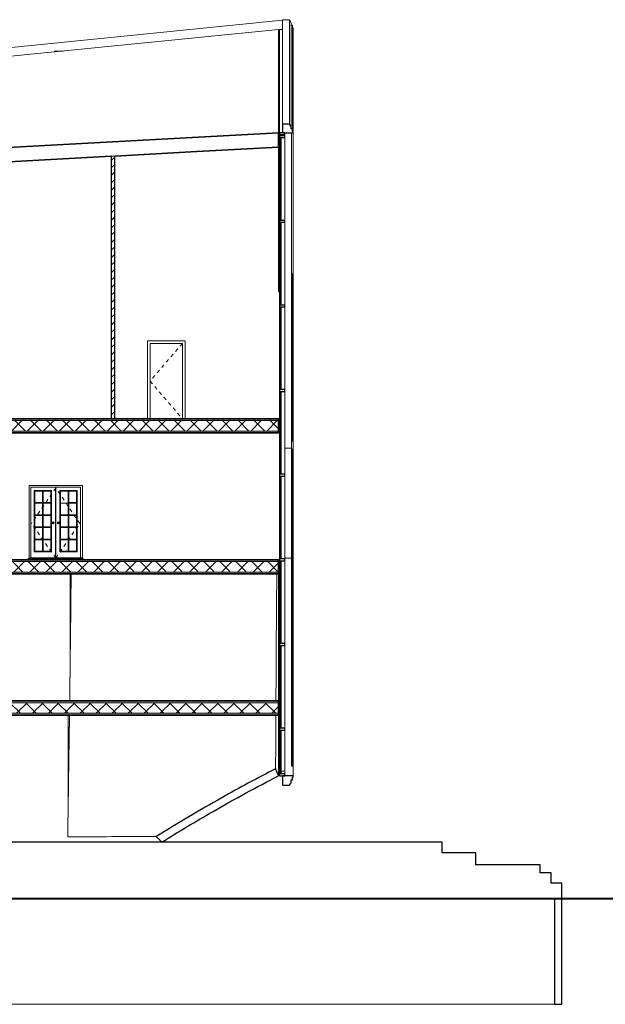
# Model space of a CAD drawing. Header units: inches. Extents: x 424 to 2043, y -237 to 445.
# Tile 950 of 965: x 1006 to 1023, y 214 to 241. Entities that reach past the tile are written whole.
import ezdxf

# ---------------------------------------------------------------- set-up
doc = ezdxf.new("R2010")
doc.units = ezdxf.units.IN
doc.header["$MEASUREMENT"] = 0
doc.linetypes.add('Centre', pattern=[0.03175, 0.00635, -0.004763, 0.015875, -0.004763])
doc.linetypes.add('Dash', pattern=[0.00635, 0.003175, -0.003175])
for name, color, linetype, lineweight in [('A-DOOR', 31, 'Continuous', 9), ('A-DOOR-FRAM', 31, 'Continuous', 9), ('A-FLOR', 192, 'Continuous', 9), ('A-FLOR-MCUT', 51, 'Continuous', 9), ('A-FLOR-PATT', 8, 'Continuous', 35), ('A-GENM', 13, 'Continuous', 9), ('A-GLAZ-CURT', 52, 'Continuous', 9), ('A-GLAZ-CWMG', 51, 'Continuous', 9), ('A-ROOF', 132, 'Continuous', 9), ('A-WALL', 113, 'Continuous', 9), ('A-WALL-PATT', 111, 'Continuous', 25)]:
    doc.layers.add(name, color=color, linetype=linetype, lineweight=lineweight)
pattern_1 = [(108.435, (988.67603, 228.86908), (-0.41678894, 0.83294356), [0.158, -1.159]), (139.399, (988.626028, 229.019077), (-2.49915805, 2.08284494), [0.077, -3.763]), (136.848, (988.984028, 229.069077), (-6.247659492, 5.831057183), [0.183, -8.952]), (109.983, (988.851028, 229.194077), (-1.249748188, 3.331484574), [0.098, -4.778]), (90, (988.81703, 228.86908), (-0.416, 0.417), [0.083, -0.333]), (118.443, (988.817028, 228.953077), (2.9159587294, -5.414786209), [0.227, -11.141]), (84.289, (988.709028, 229.152077), (-0.416051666, -3.748202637), [0.084, -4.102]), (129.806, (988.71703, 229.23608), (1.66603147, -2.081995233), [0.065, -3.188])]
pattern_2 = [(0, (988.56703, 228.86908), (0.406, 0.102), [0.034, -0.271, 0.034, -0.271, -1.626]), (0, (988.56703, 228.86908), (0.406, 0.102), [-0.61, 0.034, -0.576, 0.034, -0.271, -0.711]), (0, (988.56703, 228.86908), (0.406, 0.102), [-1.524, 0.034, -0.17, 0.034, -0.474]), (120, (988.72003, 228.92008), (-0.2913346, 0.30060631), [0.034, -0.271, 0.034, -0.271, -1.626]), (120, (988.72003, 228.92008), (-0.2913346, 0.30060631), [-0.61, 0.034, -0.576, 0.034, -0.271, -0.711]), (120, (988.72003, 228.92008), (-0.2913346, 0.30060631), [-1.524, 0.034, -0.17, 0.034, -0.474]), (240, (988.77103, 229.12308), (-0.1146654, -0.40260631), [0.034, -0.271, 0.034, -0.271, -1.626]), (240, (988.77103, 229.12308), (-0.1146654, -0.40260631), [-0.61, 0.034, -0.576, 0.034, -0.271, -0.711]), (240, (988.77103, 229.12308), (-0.1146654, -0.40260631), [-1.524, 0.034, -0.17, 0.034, -0.474])]
pattern_3 = [(45, (988.56703, 228.86908), (-0.2262742, 0.2262742), []), (135, (988.56703, 228.86908), (-0.2262742, -0.2262742), [])]

# ---------------------------------------------------------------- blocks, each defined once
blk = doc.blocks.new('Generic Models 1 - Generic Models 1-135348-Section 2')
at = {"layer": 'A-GENM', "lineweight": 25}
for p, q in [((63.935, 1.6), (-3, 1.6)), ((63.935, 1.298), (63.935, 1.6)), ((64.891, 1.298), (63.935, 1.298)), ((64.891, 0.957), (64.891, 1.298)), ((66.72, 0.957), (64.891, 0.957)), ((66.72, 0.723), (66.72, 0.957)), ((67.026, 0.723), (66.72, 0.723)), ((67.026, 0.436), (67.026, 0.723)), ((67.327, 0.436), (67.026, 0.436)), ((67.327, 0), (67.327, 0.436)), ((-3, 0), (67.327, 0))]:
    blk.add_line(p, q, dxfattribs=at)
blk = doc.blocks.new('Generic Models 2 - Generic Models 2-140614-Section 2')
at = {"layer": 'A-GENM'}
for p, q in [((59.411, 24.896), (-9.66, 17.951)), ((59.411, 21.952), (59.411, 24.913)), ((59.411, 24.913), (59.612, 24.913)), ((59.544, 24.91), (59.429, 24.898)), ((59.544, 24.91), (59.544, 24.898)), ((59.612, 24.913), (59.659, 24.822)), ((59.612, 21.952), (59.612, 24.913)), ((59.659, 24.822), (59.659, 21.87)), ((59.659, 24.761), (59.691, 24.761)), ((59.691, 24.761), (59.691, 21.815)), ((59.691, 24.68), (59.711, 24.68)), ((59.711, 24.68), (59.711, 21.742)), ((59.711, 21.705), (59.711, 12.77)), ((59.662, 12.77), (59.474, 12.77))]:
    blk.add_line(p, q, dxfattribs=at)
at = {"layer": 'A-GENM', "lineweight": 25}
for p, q in [((59.411, 21.952), (59.411, 21.705)), ((59.612, 21.952), (59.411, 21.952)), ((59.659, 21.87), (59.612, 21.952)), ((59.659, 21.815), (59.659, 21.87)), ((59.691, 21.815), (59.659, 21.815)), ((59.691, 21.742), (59.691, 21.815)), ((59.411, 21.705), (59.711, 21.705)), ((59.711, 21.742), (59.691, 21.742)), ((59.711, 21.705), (59.711, 21.742)), ((59.411, 3.48), (59.411, 3.209)), ((59.659, 3.299), (59.659, 3.36)), ((59.659, 3.36), (59.691, 3.36)), ((59.691, 3.36), (59.691, 3.439)), ((59.691, 3.439), (59.711, 3.439)), ((59.711, 3.439), (59.711, 3.48)), ((59.411, 3.209), (59.612, 3.209))]:
    blk.add_line(p, q, dxfattribs=at)
at = {"layer": 'A-GENM', "flags": 128}
blk.add_lwpolyline([(59.662, 9.649), (59.636, 9.649), (59.561, 9.649), (59.486, 9.649), (59.474, 9.649)], dxfattribs=at)
at = {"layer": 'A-GENM', "lineweight": 25, "flags": 128}
for points in [[(59.711, 3.48), (59.636, 3.48), (59.561, 3.48), (59.486, 3.48), (59.411, 3.48)], [(59.612, 3.209), (59.636, 3.254), (59.659, 3.299)]]:
    blk.add_lwpolyline(points, dxfattribs=at)
at = {"layer": 'A-GENM'}
for points, knots in [([(59.711, 9.649), (59.711, 9.678), (59.711, 9.734), (59.711, 9.821), (59.711, 9.909), (59.711, 9.999), (59.711, 10.09), (59.711, 10.182), (59.711, 10.275), (59.711, 10.401), (59.711, 10.561), (59.711, 10.821), (59.711, 11.153), (59.711, 11.559), (59.711, 11.973), (59.711, 12.377), (59.711, 12.644), (59.711, 12.77)], [0, 0, 0, 0, 0.03168, 0.063361, 0.095041, 0.126722, 0.158402, 0.190083, 0.221763, 0.253444, 0.316805, 0.380165, 0.506887, 0.633609, 0.760331, 0.887053, 1, 1, 1, 1]), ([(59.711, 3.48), (59.711, 3.487), (59.711, 3.815), (59.711, 4.469), (59.711, 5.453), (59.711, 6.206), (59.711, 6.715), (59.711, 6.972), (59.711, 7.229), (59.711, 7.489), (59.711, 7.751), (59.711, 8.014), (59.711, 8.28), (59.711, 8.504), (59.711, 8.684), (59.711, 8.865), (59.711, 9.184), (59.711, 9.462), (59.711, 9.649)], [0.2471527, 0.2471527, 0.2471527, 0.2471527, 0.25, 0.375, 0.5, 0.625, 0.65625, 0.6875, 0.71875, 0.75, 0.78125, 0.8125, 0.84375, 0.875, 0.890625, 0.90625, 0.9375, 1, 1, 1, 1])]:
    blk.add_open_spline(points, degree=3, knots=knots, dxfattribs=at)
blk = doc.blocks.new('Rectangular Mullion - 50 x 150mm-137363-Section 2')
at = {"layer": 'A-GLAZ-CWMG'}
for p in [(52.949, 24), (53.187, 24.025)]:
    blk.add_line(p, (52.949, 24.025), dxfattribs=at)
blk = doc.blocks.new('Generic Models 4 - Generic Models 4-152240-Section 2')
at = {"layer": 'A-GENM'}
for p, q in [((59.662, 17.705), (59.662, 21.705)), ((59.711, 21.705), (59.711, 17.705)), ((59.662, 12.732), (59.662, 12.976)), ((59.711, 12.976), (59.711, 12.732))]:
    blk.add_line(p, q, dxfattribs=at)
at = {"layer": 'A-GENM', "lineweight": 25}
for p, q in [((59.711, 17.705), (59.662, 17.705)), ((59.662, 17.705), (59.662, 12.976)), ((59.711, 12.976), (59.711, 17.705)), ((59.662, 12.976), (59.711, 12.976)), ((59.711, 12.732), (59.662, 12.732)), ((59.662, 12.732), (59.662, 3.758)), ((59.711, 3.758), (59.711, 12.732)), ((59.662, 3.758), (59.711, 3.758))]:
    blk.add_line(p, q, dxfattribs=at)
blk = doc.blocks.new('Rectangular Mullion - 50 x 150mm-153542-Section 2')
at = {"layer": 'A-GLAZ-CWMG'}
for p in [(59.411, 24.638), (59.324, 24.478)]:
    blk.add_line(p, (59.324, 24.638), dxfattribs=at)
blk = doc.blocks.new('System Panel - Glazed-153686-Section 2')
at = {"layer": 'A-GLAZ-CURT', "lineweight": 18}
for p, q in [((59.374, 4.775), (59.349, 4.775)), ((59.349, 4.775), (59.349, 3.536)), ((59.374, 3.536), (59.374, 4.775)), ((59.349, 3.536), (59.374, 3.536))]:
    blk.add_line(p, q, dxfattribs=at)
blk = doc.blocks.new('System Panel - Glazed-153684-Section 2')
at = {"layer": 'A-GLAZ-CURT', "lineweight": 18}
for p, q in [((59.374, 7.175), (59.349, 7.175)), ((59.349, 7.175), (59.349, 4.825)), ((59.374, 4.825), (59.374, 7.175)), ((59.349, 4.825), (59.374, 4.825))]:
    blk.add_line(p, q, dxfattribs=at)
blk = doc.blocks.new('System Panel - Glazed-153739-Section 2')
at = {"layer": 'A-GLAZ-CURT', "lineweight": 18}
for p, q in [((59.374, 21.575), (59.349, 21.575)), ((59.349, 21.575), (59.349, 19.225)), ((59.374, 19.225), (59.374, 21.575)), ((59.349, 19.225), (59.374, 19.225))]:
    blk.add_line(p, q, dxfattribs=at)
blk = doc.blocks.new('System Panel - Glazed-153740-Section 2')
at = {"layer": 'A-GLAZ-CURT', "lineweight": 18}
for p, q in [((59.374, 21.655), (59.349, 21.655)), ((59.349, 21.655), (59.349, 21.625)), ((59.349, 21.625), (59.374, 21.625)), ((59.374, 21.625), (59.374, 21.655))]:
    blk.add_line(p, q, dxfattribs=at)
blk = doc.blocks.new('Rectangular Mullion - 50 x 150mm-153554-Section 2')
at = {"layer": 'A-GLAZ-CWMG'}
blk.add_line((59.324, 21.705), (59.324, 21.727), dxfattribs=at)
at = {"layer": 'A-GLAZ-CWMG', "lineweight": 25}
for p, q in [((59.474, 21.705), (59.324, 21.705)), ((59.324, 21.705), (59.324, 21.655)), ((59.324, 21.655), (59.474, 21.655)), ((59.474, 21.655), (59.474, 21.705))]:
    blk.add_line(p, q, dxfattribs=at)
blk = doc.blocks.new('Rectangular Mullion - 50 x 150mm-153555-Section 2')
at = {"layer": 'A-GLAZ-CWMG'}
blk.add_line((59.324, 21.727), (59.324, 21.899), dxfattribs=at)
blk = doc.blocks.new('Rectangular Mullion - 50 x 150mm-153549-Section 2')
at = {"layer": 'A-GLAZ-CWMG'}
blk.add_line((59.324, 21.899), (59.324, 22.071), dxfattribs=at)
blk = doc.blocks.new('Rectangular Mullion - 50 x 150mm-153556-Section 2')
at = {"layer": 'A-GLAZ-CWMG'}
blk.add_line((59.324, 23.79), (59.324, 23.962), dxfattribs=at)
blk = doc.blocks.new('Rectangular Mullion - 50 x 150mm-153557-Section 2')
at = {"layer": 'A-GLAZ-CWMG'}
blk.add_line((59.324, 24), (59.324, 24.134), dxfattribs=at)
blk = doc.blocks.new('Rectangular Mullion - 50 x 150mm-153558-Section 2')
at = {"layer": 'A-GLAZ-CWMG'}
blk.add_line((59.324, 24.134), (59.324, 24.306), dxfattribs=at)
blk = doc.blocks.new('Rectangular Mullion - 50 x 150mm-153559-Section 2')
at = {"layer": 'A-GLAZ-CWMG'}
blk.add_line((59.324, 24.306), (59.324, 24.478), dxfattribs=at)
blk = doc.blocks.new('Rectangular Mullion - 50 x 150mm-153562-Section 2')
at = {"layer": 'A-GLAZ-CWMG'}
blk.add_line((59.324, 23.962), (59.324, 24), dxfattribs=at)
blk = doc.blocks.new('Rectangular Mullion - 50 x 150mm-153566-Section 2')
at = {"layer": 'A-GLAZ-CWMG'}
for p, q in [((59.324, 3.613), (59.324, 3.536)), ((59.474, 3.613), (59.474, 3.536))]:
    blk.add_line(p, q, dxfattribs=at)
at = {"layer": 'A-GLAZ-CWMG', "lineweight": 25}
for p, q in [((59.474, 3.536), (59.324, 3.536)), ((59.324, 3.536), (59.324, 3.48)), ((59.324, 3.48), (59.474, 3.48)), ((59.474, 3.48), (59.474, 3.536))]:
    blk.add_line(p, q, dxfattribs=at)
blk = doc.blocks.new('Rectangular Mullion - 50 x 150mm-153587-Section 2')
at = {"layer": 'A-GLAZ-CWMG'}
blk.add_line((59.324, 24.638), (59.411, 24.638), dxfattribs=at)
blk = doc.blocks.new('Rectangular Mullion - 50 x 150mm-153601-Section 2')
at = {"layer": 'A-GLAZ-CWMG', "lineweight": 25}
for p, q in [((59.474, 4.825), (59.324, 4.825)), ((59.324, 4.825), (59.324, 4.775)), ((59.324, 4.775), (59.474, 4.775)), ((59.474, 4.775), (59.474, 4.825))]:
    blk.add_line(p, q, dxfattribs=at)
blk = doc.blocks.new('Rectangular Mullion - 50 x 150mm-153615-Section 2')
at = {"layer": 'A-GLAZ-CWMG', "lineweight": 25}
for p, q in [((59.474, 21.625), (59.324, 21.625)), ((59.324, 21.625), (59.324, 21.575)), ((59.324, 21.575), (59.474, 21.575)), ((59.474, 21.575), (59.474, 21.625))]:
    blk.add_line(p, q, dxfattribs=at)
blk = doc.blocks.new('Rectangular Mullion - 50 x 150mm-153621-Section 2')
at = {"layer": 'A-GLAZ-CWMG'}
for p, q in [((59.324, 4.775), (59.324, 3.613)), ((59.474, 4.775), (59.474, 3.613)), ((59.324, 3.613), (59.349, 3.613)), ((59.374, 3.613), (59.474, 3.613))]:
    blk.add_line(p, q, dxfattribs=at)
blk = doc.blocks.new('Rectangular Mullion - 50 x 150mm-V34-Section 2')
at = {"layer": 'A-GLAZ-CWMG'}
for p, q in [((59.324, 7.175), (59.324, 4.825)), ((59.474, 7.175), (59.474, 4.825))]:
    blk.add_line(p, q, dxfattribs=at)
blk = doc.blocks.new('Rectangular Mullion - 50 x 150mm-153661-Section 2')
at = {"layer": 'A-GLAZ-CWMG'}
for p, q in [((59.324, 21.655), (59.324, 21.625)), ((59.474, 21.655), (59.474, 21.625))]:
    blk.add_line(p, q, dxfattribs=at)
blk = doc.blocks.new('Generic Models 7 - Generic Models 7-166682-Section 2')
at = {"layer": 'A-GENM', "lineweight": 25}
for p, q in [((102.132, 0), (-15.632, 0)), ((-15.632, -0.01), (102.132, -0.01))]:
    blk.add_line(p, q, dxfattribs=at)
blk = doc.blocks.new('ExtDbl _3_ - 1510 x 2110mm-V69-Section 2')
at = {"layer": 'A-DOOR', "linetype": 'Dash'}
for p, q in [((52.224, 11.71), (53.734, 11.71)), ((52.224, 9.6), (52.224, 11.71)), ((53.734, 11.71), (53.734, 9.6))]:
    blk.add_line(p, q, dxfattribs=at)
at = {"layer": 'A-DOOR'}
for p, q in [((52.977, 11.659), (52.275, 11.659)), ((52.275, 11.659), (52.275, 9.659)), ((52.367, 11.566), (52.367, 9.826)), ((52.86, 11.566), (52.367, 11.566)), ((52.387, 9.845), (52.387, 11.547)), ((52.387, 11.547), (52.84, 11.547)), ((52.604, 11.224), (52.604, 11.544)), ((52.624, 11.547), (52.624, 11.224)), ((52.84, 11.547), (52.84, 9.845)), ((52.86, 9.826), (52.86, 11.566)), ((52.977, 9.659), (52.977, 11.659)), ((53.682, 11.659), (52.98, 11.659)), ((52.98, 11.659), (52.98, 9.659)), ((53.59, 11.566), (53.097, 11.566)), ((53.097, 11.566), (53.097, 9.826)), ((53.117, 11.547), (53.57, 11.547)), ((53.117, 9.845), (53.117, 11.547)), ((53.334, 11.224), (53.334, 11.547)), ((53.354, 11.549), (53.354, 11.224)), ((53.57, 11.547), (53.57, 9.845)), ((53.59, 9.826), (53.59, 11.566)), ((53.682, 9.659), (53.682, 11.659)), ((52.387, 11.224), (52.604, 11.224)), ((52.604, 11.204), (52.387, 11.204)), ((52.604, 10.879), (52.604, 11.204)), ((52.624, 11.224), (52.84, 11.224)), ((52.624, 11.204), (52.624, 10.879)), ((52.839, 11.204), (52.624, 11.204)), ((53.334, 11.204), (53.119, 11.204)), ((53.334, 10.879), (53.334, 11.204)), ((53.354, 11.224), (53.57, 11.224)), ((53.569, 11.204), (53.354, 11.204)), ((53.354, 11.204), (53.354, 10.879)), ((52.387, 10.879), (52.604, 10.879)), ((52.604, 10.859), (52.389, 10.859)), ((52.604, 10.534), (52.604, 10.859)), ((52.624, 10.879), (52.84, 10.879)), ((52.624, 10.859), (52.624, 10.534)), ((52.839, 10.859), (52.624, 10.859)), ((53.117, 10.879), (53.334, 10.879)), ((53.117, 10.879), (53.334, 10.879)), ((53.334, 10.859), (53.117, 10.859)), ((53.334, 10.534), (53.334, 10.859)), ((53.354, 10.879), (53.57, 10.879)), ((53.569, 10.859), (53.354, 10.859)), ((53.354, 10.859), (53.354, 10.534)), ((52.387, 10.534), (52.604, 10.534)), ((52.604, 10.514), (52.387, 10.514)), ((52.604, 10.189), (52.604, 10.514)), ((52.624, 10.534), (52.84, 10.534)), ((52.624, 10.514), (52.624, 10.189)), ((52.839, 10.514), (52.624, 10.514)), ((53.117, 10.534), (53.334, 10.534)), ((53.334, 10.514), (53.117, 10.514)), ((53.334, 10.189), (53.334, 10.514)), ((53.354, 10.534), (53.57, 10.534)), ((53.57, 10.514), (53.354, 10.514)), ((53.354, 10.514), (53.354, 10.189)), ((52.387, 10.189), (52.604, 10.189)), ((52.604, 10.169), (52.387, 10.169)), ((52.604, 9.845), (52.604, 10.169)), ((52.624, 10.189), (52.84, 10.189)), ((52.624, 10.169), (52.624, 9.845)), ((52.84, 10.169), (52.624, 10.169)), ((53.117, 10.189), (53.334, 10.189)), ((53.334, 10.169), (53.117, 10.169)), ((53.334, 9.845), (53.334, 10.169)), ((53.354, 10.189), (53.57, 10.189)), ((53.569, 10.169), (53.354, 10.169)), ((53.354, 10.169), (53.354, 9.845)), ((52.367, 9.826), (52.86, 9.826)), ((52.84, 9.845), (52.387, 9.845)), ((53.097, 9.826), (53.59, 9.826)), ((53.57, 9.845), (53.117, 9.845)), ((52.224, 9.655), (52.224, 9.6)), ((52.224, 9.655), (53.734, 9.655)), ((52.275, 9.659), (52.977, 9.659)), ((52.98, 9.659), (53.682, 9.659)), ((53.734, 9.6), (53.734, 9.655))]:
    blk.add_line(p, q, dxfattribs=at)
at = {"layer": 'A-DOOR', "linetype": 'Centre'}
for p, q in [((52.979, 11.64), (52.294, 10.629)), ((53.663, 10.629), (52.979, 11.64)), ((52.979, 9.655), (52.294, 10.629)), ((52.979, 9.655), (53.663, 10.629))]:
    blk.add_line(p, q, dxfattribs=at)
at = {"layer": 'A-DOOR'}
for centre, radius, start, end in [((52.902, 10.65), 0.03, 0, 180), ((52.902, 10.65), 0.03, 180, 0), ((52.902, 10.65), 0.025, 0, 180), ((52.902, 10.65), 0.025, 180, 0), ((52.902, 10.65), 0.0205, 0, 180), ((52.902, 10.65), 0.0205, 180, 0), ((53.055, 10.65), 0.03, 0, 180), ((53.055, 10.65), 0.03, 180, 0), ((53.055, 10.65), 0.025, 0, 180), ((53.055, 10.65), 0.025, 180, 0), ((53.055, 10.65), 0.0205, 0, 180), ((53.055, 10.65), 0.0205, 180, 0)]:
    blk.add_arc(centre, radius, start, end, dxfattribs=at)
for points, knots in [([(52.369, 11.565), (52.369, 11.565), (52.369, 11.565), (52.368, 11.565), (52.368, 11.565), (52.368, 11.566), (52.368, 11.566), (52.368, 11.566), (52.368, 11.566), (52.367, 11.566), (52.367, 11.566), (52.367, 11.566), (52.367, 11.566), (52.367, 11.566)], [0, 0, 0, 0, 0.166667, 0.25, 0.333333, 0.375, 0.416667, 0.5, 0.583333, 0.666667, 0.75, 0.833333, 1, 1, 1, 1]), ([(52.387, 11.547), (52.387, 11.547), (52.387, 11.547), (52.387, 11.547), (52.386, 11.547), (52.386, 11.547), (52.386, 11.548), (52.386, 11.548), (52.385, 11.548), (52.385, 11.549), (52.384, 11.549), (52.384, 11.55), (52.383, 11.55), (52.383, 11.551), (52.382, 11.552)], [0, 0, 0, 0, 0.166667, 0.25, 0.333333, 0.416667, 0.458333, 0.5, 0.583333, 0.666667, 0.708333, 0.75, 0.833333, 1, 1, 1, 1]), ([(52.84, 11.547), (52.84, 11.547), (52.84, 11.547), (52.84, 11.547), (52.841, 11.547), (52.841, 11.547), (52.841, 11.548), (52.842, 11.548), (52.842, 11.548), (52.843, 11.549), (52.843, 11.549), (52.843, 11.55), (52.844, 11.55), (52.845, 11.551), (52.845, 11.552)], [0, 0, 0, 0, 0.166667, 0.25, 0.333333, 0.416667, 0.458333, 0.5, 0.583333, 0.666667, 0.708333, 0.75, 0.833333, 1, 1, 1, 1]), ([(52.858, 11.565), (52.858, 11.565), (52.859, 11.565), (52.859, 11.565), (52.859, 11.565), (52.859, 11.566), (52.859, 11.566), (52.86, 11.566), (52.86, 11.566), (52.86, 11.566), (52.86, 11.566), (52.86, 11.566), (52.86, 11.566), (52.86, 11.566)], [0, 0, 0, 0, 0.166667, 0.25, 0.333333, 0.375, 0.416667, 0.5, 0.583333, 0.666667, 0.75, 0.833333, 1, 1, 1, 1]), ([(53.097, 11.566), (53.097, 11.566), (53.097, 11.566), (53.097, 11.566), (53.097, 11.566), (53.098, 11.566), (53.098, 11.566), (53.098, 11.566), (53.098, 11.566), (53.098, 11.565), (53.098, 11.565), (53.099, 11.565), (53.099, 11.565), (53.099, 11.565)], [0, 0, 0, 0, 0.166667, 0.25, 0.333333, 0.416667, 0.5, 0.583333, 0.666667, 0.708333, 0.75, 0.833333, 1, 1, 1, 1]), ([(53.112, 11.552), (53.113, 11.551), (53.113, 11.55), (53.114, 11.55), (53.115, 11.549), (53.115, 11.549), (53.115, 11.548), (53.116, 11.548), (53.116, 11.548), (53.116, 11.547), (53.116, 11.547), (53.117, 11.547), (53.117, 11.547), (53.117, 11.547), (53.117, 11.547)], [0, 0, 0, 0, 0.166667, 0.25, 0.333333, 0.375, 0.416667, 0.5, 0.541667, 0.583333, 0.666667, 0.75, 0.833333, 1, 1, 1, 1]), ([(53.575, 11.552), (53.575, 11.551), (53.574, 11.55), (53.573, 11.55), (53.573, 11.549), (53.572, 11.549), (53.572, 11.548), (53.572, 11.548), (53.571, 11.548), (53.571, 11.547), (53.571, 11.547), (53.57, 11.547), (53.57, 11.547), (53.57, 11.547), (53.57, 11.547)], [0, 0, 0, 0, 0.166667, 0.25, 0.333333, 0.375, 0.416667, 0.5, 0.541667, 0.583333, 0.666667, 0.75, 0.833333, 1, 1, 1, 1]), ([(53.59, 11.566), (53.59, 11.566), (53.59, 11.566), (53.59, 11.566), (53.59, 11.566), (53.59, 11.566), (53.59, 11.566), (53.589, 11.566), (53.589, 11.566), (53.589, 11.565), (53.589, 11.565), (53.589, 11.565), (53.588, 11.565), (53.588, 11.565)], [0, 0, 0, 0, 0.166667, 0.25, 0.333333, 0.416667, 0.5, 0.583333, 0.666667, 0.708333, 0.75, 0.833333, 1, 1, 1, 1]), ([(52.367, 9.826), (52.367, 9.826), (52.367, 9.826), (52.367, 9.826), (52.367, 9.826), (52.368, 9.826), (52.368, 9.826), (52.368, 9.826), (52.368, 9.826), (52.368, 9.827), (52.368, 9.827), (52.369, 9.827), (52.369, 9.827), (52.369, 9.828)], [-1, -1, -1, -1, -0.833333, -0.75, -0.666667, -0.583333, -0.5, -0.416667, -0.375, -0.333333, -0.25, -0.166667, 0, 0, 0, 0]), ([(52.382, 9.841), (52.383, 9.841), (52.383, 9.842), (52.384, 9.842), (52.385, 9.843), (52.385, 9.843), (52.385, 9.844), (52.386, 9.844), (52.386, 9.844), (52.386, 9.845), (52.386, 9.845), (52.387, 9.845), (52.387, 9.845), (52.387, 9.845), (52.387, 9.845)], [-1, -1, -1, -1, -0.833333, -0.75, -0.666667, -0.625, -0.583333, -0.5, -0.458333, -0.416667, -0.333333, -0.25, -0.166667, 0, 0, 0, 0]), ([(52.84, 9.845), (52.84, 9.845), (52.84, 9.845), (52.84, 9.845), (52.841, 9.845), (52.841, 9.845), (52.841, 9.844), (52.842, 9.844), (52.842, 9.844), (52.843, 9.843), (52.843, 9.843), (52.843, 9.842), (52.844, 9.842), (52.845, 9.841), (52.845, 9.841)], [0, 0, 0, 0, 0.166667, 0.25, 0.333333, 0.416667, 0.458333, 0.5, 0.583333, 0.666667, 0.708333, 0.75, 0.833333, 1, 1, 1, 1]), ([(52.858, 9.828), (52.858, 9.827), (52.859, 9.827), (52.859, 9.827), (52.859, 9.827), (52.859, 9.826), (52.859, 9.826), (52.86, 9.826), (52.86, 9.826), (52.86, 9.826), (52.86, 9.826), (52.86, 9.826), (52.86, 9.826), (52.86, 9.826)], [0, 0, 0, 0, 0.166667, 0.25, 0.333333, 0.375, 0.416667, 0.5, 0.583333, 0.666667, 0.75, 0.833333, 1, 1, 1, 1]), ([(53.097, 9.826), (53.097, 9.826), (53.097, 9.826), (53.097, 9.826), (53.097, 9.826), (53.098, 9.826), (53.098, 9.826), (53.098, 9.826), (53.098, 9.826), (53.098, 9.827), (53.098, 9.827), (53.099, 9.827), (53.099, 9.827), (53.099, 9.828)], [0, 0, 0, 0, 0.166667, 0.25, 0.333333, 0.416667, 0.5, 0.583333, 0.666667, 0.708333, 0.75, 0.833333, 1, 1, 1, 1]), ([(53.112, 9.841), (53.113, 9.841), (53.113, 9.842), (53.114, 9.842), (53.115, 9.843), (53.115, 9.843), (53.115, 9.844), (53.116, 9.844), (53.116, 9.844), (53.116, 9.845), (53.116, 9.845), (53.117, 9.845), (53.117, 9.845), (53.117, 9.845), (53.117, 9.845)], [0, 0, 0, 0, 0.166667, 0.25, 0.333333, 0.375, 0.416667, 0.5, 0.541667, 0.583333, 0.666667, 0.75, 0.833333, 1, 1, 1, 1]), ([(53.57, 9.845), (53.57, 9.845), (53.57, 9.845), (53.57, 9.845), (53.571, 9.845), (53.571, 9.845), (53.571, 9.844), (53.572, 9.844), (53.572, 9.844), (53.572, 9.843), (53.573, 9.843), (53.573, 9.842), (53.574, 9.842), (53.575, 9.841), (53.575, 9.841)], [-1, -1, -1, -1, -0.833333, -0.75, -0.666667, -0.583333, -0.541667, -0.5, -0.416667, -0.375, -0.333333, -0.25, -0.166667, 0, 0, 0, 0]), ([(53.588, 9.828), (53.588, 9.827), (53.589, 9.827), (53.589, 9.827), (53.589, 9.827), (53.589, 9.826), (53.589, 9.826), (53.59, 9.826), (53.59, 9.826), (53.59, 9.826), (53.59, 9.826), (53.59, 9.826), (53.59, 9.826), (53.59, 9.826)], [-1, -1, -1, -1, -0.833333, -0.75, -0.666667, -0.625, -0.583333, -0.5, -0.416667, -0.333333, -0.25, -0.166667, 0, 0, 0, 0])]:
    blk.add_open_spline(points, degree=3, knots=knots, dxfattribs=at)
at = {"layer": 'A-DOOR-FRAM'}
for p, q in [((53.734, 11.71), (52.224, 11.71)), ((52.224, 11.71), (52.224, 9.655)), ((52.272, 9.655), (52.272, 11.662)), ((52.272, 11.662), (53.685, 11.662)), ((52.275, 9.655), (52.275, 11.659)), ((52.275, 11.659), (53.685, 11.659)), ((52.84, 11.547), (52.387, 11.547)), ((52.387, 11.547), (52.387, 9.845)), ((52.84, 9.845), (52.84, 11.547)), ((52.977, 11.64), (52.98, 11.64)), ((52.979, 11.659), (52.979, 9.655)), ((53.57, 11.547), (53.117, 11.547)), ((53.117, 11.547), (53.117, 9.845)), ((53.57, 9.845), (53.57, 11.547)), ((53.685, 11.662), (53.685, 9.655)), ((53.685, 11.659), (53.685, 9.655)), ((53.734, 11.71), (53.734, 9.655)), ((52.387, 9.845), (52.84, 9.845)), ((53.117, 9.845), (53.57, 9.845)), ((52.199, 9.6), (52.199, 9.639)), ((52.199, 9.639), (53.759, 9.639)), ((52.224, 9.655), (52.272, 9.655)), ((53.685, 9.655), (52.275, 9.655)), ((52.294, 9.655), (52.294, 9.659)), ((53.663, 9.659), (53.663, 9.655)), ((53.734, 9.655), (53.685, 9.655)), ((53.759, 9.639), (53.759, 9.6))]:
    blk.add_line(p, q, dxfattribs=at)
blk = doc.blocks.new('M_Single-Flush - 0915 x 2134mm-234843-Section 2')
at = {"layer": 'A-DOOR', "linetype": 'Centre'}
for p, q in [((56.57, 15.734), (55.655, 14.667)), ((55.655, 14.667), (56.57, 13.6))]:
    blk.add_line(p, q, dxfattribs=at)
at = {"layer": 'A-DOOR-FRAM'}
for p, q in [((56.646, 15.81), (55.579, 15.81)), ((55.579, 15.81), (55.579, 13.6)), ((55.655, 13.6), (55.655, 15.734)), ((55.655, 15.734), (56.57, 15.734)), ((56.57, 15.734), (56.57, 13.6)), ((56.646, 13.6), (56.646, 15.81))]:
    blk.add_line(p, q, dxfattribs=at)

msp = doc.modelspace()

# ---------------------------------------------------------------- hatches: boundary and pattern name
at = {"layer": 'A-FLOR-PATT', "lineweight": 9}
h = msp.add_hatch(dxfattribs=at)
h.set_pattern_fill('FP_2', color=256, style=0, pattern_type=2)
h.set_pattern_definition(pattern_2)
h.paths.add_polyline_path([(1012.1, 230.1), (1013.368, 230.1), (1013.368, 230.15), (983.772, 230.15), (983.772, 230.1), (1010.713, 230.1)], flags=0)
h.paths.add_polyline_path([(941.76, 230.1), (963.389, 230.1), (963.389, 230.15), (941.76, 230.15)], flags=0)
h.paths.add_polyline_path([(970.519, 230.1), (970.519, 230.15), (966.692, 230.15), (966.692, 230.1), (970.472, 230.1)], flags=0)
h = msp.add_hatch(dxfattribs=at)
h.set_pattern_fill('FP_3', color=256, style=0, pattern_type=2)
h.set_pattern_definition(pattern_3)
h.paths.add_polyline_path([(941.76, 229.8), (963.389, 229.8), (963.389, 230.1), (941.76, 230.1), (941.76, 229.822)], flags=0)
h.paths.add_polyline_path([(1012.794, 229.8), (1013.368, 229.8), (1013.368, 230.1), (983.772, 230.1), (983.772, 229.8), (1012.1, 229.8)], flags=0)
h.paths.add_polyline_path([(970.519, 229.8), (970.519, 230.1), (966.692, 230.1), (966.692, 229.8), (970.472, 229.8)], flags=0)
h = msp.add_hatch(dxfattribs=at)
h.set_pattern_fill('FP_1', color=256, style=0, pattern_type=2)
h.set_pattern_definition(pattern_1)
h.paths.add_polyline_path([(1012.794, 229.75), (1013.368, 229.75), (1013.368, 229.8), (983.772, 229.8), (983.772, 229.75), (1012.1, 229.75)], flags=0)
h.paths.add_polyline_path([(941.76, 229.75), (963.389, 229.75), (963.389, 229.8), (941.76, 229.8)], flags=0)
h.paths.add_polyline_path([(970.519, 229.75), (970.519, 229.8), (966.692, 229.8), (966.692, 229.75), (970.472, 229.75)], flags=0)
h = msp.add_hatch(dxfattribs=at)
h.set_pattern_fill('FP_2', color=256, style=0, pattern_type=2)
h.set_pattern_definition(pattern_2)
h.paths.add_polyline_path([(1012.794, 226.1), (1013.368, 226.1), (1013.368, 226.15), (983.772, 226.15), (983.772, 226.1), (1012.1, 226.1)], flags=0)
h.paths.add_polyline_path([(945.537, 226.1), (963.389, 226.1), (963.389, 226.15), (945.537, 226.15)], flags=0)
h.paths.add_polyline_path([(970.472, 226.1), (970.519, 226.1), (970.519, 226.15), (966.692, 226.15), (966.692, 226.1), (969.778, 226.1)], flags=0)
h = msp.add_hatch(dxfattribs=at)
h.set_pattern_fill('FP_3', color=256, style=0, pattern_type=2)
h.set_pattern_definition(pattern_3)
h.paths.add_polyline_path([(969.778, 225.8), (970.519, 225.8), (970.519, 226.1), (966.692, 226.1), (966.692, 225.8), (969.084, 225.8)], flags=0)
h.paths.add_polyline_path([(945.841, 225.8), (963.389, 225.8), (963.389, 226.1), (945.537, 226.1), (945.537, 225.8)], flags=0)
h.paths.add_polyline_path([(1012.794, 225.8), (1013.368, 225.8), (1013.368, 226.1), (983.772, 226.1), (983.772, 225.8), (1012.1, 225.8)], flags=0)
h = msp.add_hatch(dxfattribs=at)
h.set_pattern_fill('FP_1', color=256, style=0, pattern_type=2)
h.set_pattern_definition(pattern_1)
h.paths.add_polyline_path([(945.537, 225.75), (963.389, 225.75), (963.389, 225.8), (945.537, 225.8)], flags=0)
h.paths.add_polyline_path([(1013.368, 225.75), (1013.368, 225.8), (983.772, 225.8), (983.772, 225.75), (1012.794, 225.75)], flags=0)
h.paths.add_polyline_path([(966.692, 225.75), (970.519, 225.75), (970.519, 225.8), (966.692, 225.8)], flags=0)
h = msp.add_hatch(dxfattribs=at)
h.set_pattern_fill('FP_2', color=256, style=0, pattern_type=2)
h.set_pattern_definition(pattern_2)
h.paths.add_polyline_path([(1012.794, 222.1), (1013.368, 222.1), (1013.368, 222.15), (983.623, 222.15), (983.623, 222.1), (1012.1, 222.1)], flags=0)
h.paths.add_polyline_path([(949.657, 222.1), (963.389, 222.1), (963.389, 222.15), (949.29, 222.15), (949.29, 222.1)], flags=0)
h.paths.add_polyline_path([(966.692, 222.1), (970.519, 222.1), (970.519, 222.15), (966.692, 222.15)], flags=0)
h = msp.add_hatch(dxfattribs=at)
h.set_pattern_fill('FP_3', color=256, style=0, pattern_type=2)
h.set_pattern_definition(pattern_3)
h.paths.add_polyline_path([(1012.794, 221.8), (1013.368, 221.8), (1013.368, 222.1), (983.623, 222.1), (983.623, 221.8), (1012.1, 221.8)], flags=0)
h.paths.add_polyline_path([(949.657, 221.8), (963.389, 221.8), (963.389, 222.1), (949.29, 222.1), (949.29, 221.8)], flags=0)
h.paths.add_polyline_path([(966.692, 221.8), (970.519, 221.8), (970.519, 222.1), (966.692, 222.1)], flags=0)
h = msp.add_hatch(dxfattribs=at)
h.set_pattern_fill('FP_1', color=256, style=0, pattern_type=2)
h.set_pattern_definition(pattern_1)
h.paths.add_polyline_path([(1012.794, 221.75), (1013.368, 221.75), (1013.368, 221.8), (983.623, 221.8), (983.623, 221.75), (1012.1, 221.75)], flags=0)
h.paths.add_polyline_path([(949.657, 221.75), (963.389, 221.75), (963.389, 221.8), (949.29, 221.8), (949.29, 221.75)], flags=0)
h.paths.add_polyline_path([(966.692, 221.75), (970.519, 221.75), (970.519, 221.8), (966.692, 221.8)], flags=0)
at = {"layer": 'A-WALL-PATT', "lineweight": 9}
h = msp.add_hatch(dxfattribs=at)
h.set_pattern_fill('FP_6', color=256, style=0, pattern_type=2)
h.set_pattern_definition([(45, (988.56703, 228.86908), (-0.212132, 0.212132), []), (135, (988.56703, 228.86908), (-0.212132, -0.212132), [])])
h.paths.add_polyline_path([(1008.634, 230.15), (1008.634, 237.595), (1008.624, 237.594), (1008.624, 230.15)], flags=0)
h = msp.add_hatch(dxfattribs=at)
h.set_pattern_fill('FP_5', color=256, style=0, pattern_type=2)
h.set_pattern_definition([(45, (988.56703, 228.86908), (-0.106066, 0.106066), [])])
h.paths.add_polyline_path([(1008.714, 230.15), (1008.714, 237.599), (1008.634, 237.595), (1008.634, 230.15)], flags=0)
h = msp.add_hatch(dxfattribs=at)
h.set_pattern_fill('FP_4', color=256, style=0, pattern_type=2)
h.set_pattern_definition([(0, (988.56703, 228.86908), (0, 0.15), []), (90, (988.56703, 228.86908), (-0.15, 9e-18), [])])
h.paths.add_polyline_path([(1008.724, 230.15), (1008.724, 237.599), (1008.714, 237.599), (1008.714, 230.15)], flags=0)

# ---------------------------------------------------------------- linework, layer by layer
at = {"layer": 'A-FLOR', "lineweight": 35}
for p, q in [((1013.368, 230.15), (983.772, 230.15)), ((1013.368, 229.75), (1013.368, 230.15)), ((983.772, 229.75), (1013.368, 229.75)), ((1013.368, 226.15), (983.772, 226.15)), ((1013.368, 225.75), (1013.368, 226.15)), ((983.772, 225.75), (1013.368, 225.75)), ((1013.368, 222.15), (983.623, 222.15)), ((1013.368, 221.75), (1013.368, 222.15)), ((983.623, 221.75), (1013.368, 221.75))]:
    msp.add_line(p, q, dxfattribs=at)
at = {"layer": 'A-FLOR-MCUT'}
for p, q in [((1013.368, 230.1), (983.772, 230.1)), ((1013.368, 229.8), (983.772, 229.8)), ((1013.368, 226.1), (983.772, 226.1)), ((1013.368, 225.8), (983.772, 225.8)), ((1013.368, 222.1), (983.623, 222.1)), ((1013.368, 221.8), (983.623, 221.8))]:
    msp.add_line(p, q, dxfattribs=at)
at = {"layer": 'A-ROOF', "lineweight": 35}
msp.add_line((1013.368, 237.852), (1013.368, 238.255), dxfattribs=at)
at = {"layer": 'A-ROOF', "flags": 128}
for points in [[(1013.368, 241.189), (1005.59, 240.407), (997.812, 239.624), (990.034, 238.842), (982.257, 238.06), (974.479, 237.278), (966.701, 236.496), (958.923, 235.714), (955.034, 235.323)], [(1013.368, 238.255), (1013.368, 238.988), (1013.368, 239.722), (1013.368, 240.455), (1013.368, 241.189)]]:
    msp.add_lwpolyline(points, dxfattribs=at)
at = {"layer": 'A-ROOF', "lineweight": 35, "flags": 128}
for points in [[(1013.368, 238.255), (1004.989, 237.799), (996.611, 237.343), (988.232, 236.887), (979.853, 236.431), (971.475, 235.974), (963.096, 235.518), (954.718, 235.062), (946.339, 234.606), (937.994, 234.152)], [(1008.724, 237.599), (1011.046, 237.726), (1013.368, 237.852)], [(1003.493, 237.315), (1006.059, 237.455), (1008.624, 237.594)]]:
    msp.add_lwpolyline(points, dxfattribs=at)
at = {"layer": 'A-WALL'}
for p, q in [((1013.368, 233.75), (1013.368, 237.852)), ((1008.634, 230.15), (1008.634, 237.595)), ((1008.714, 230.15), (1008.714, 237.599)), ((1013.393, 233.75), (1013.368, 233.75)), ((1013.368, 230.15), (1013.393, 230.15)), ((1013.393, 229.75), (1013.368, 229.75)), ((1013.368, 226.15), (1013.393, 226.15)), ((1007.46, 223.38), (1007.46, 225.75)), ((1007.461, 225.75), (1007.461, 223.453)), ((1007.403, 219.288), (1007.403, 221.75)), ((1007.404, 221.75), (1007.404, 219.345)), ((984.272, 213.55), (1021.196, 213.55))]:
    msp.add_line(p, q, dxfattribs=at)
at = {"layer": 'A-WALL', "lineweight": 25}
for p, q in [((1008.624, 237.594), (1008.624, 230.15)), ((1008.724, 230.15), (1008.724, 237.599)), ((1021.396, 216.55), (1021.196, 216.55)), ((1021.196, 216.55), (1021.196, 213.55)), ((1021.396, 213.55), (1021.396, 216.55)), ((1021.196, 213.55), (1021.396, 213.55))]:
    msp.add_line(p, q, dxfattribs=at)
at = {"layer": 'A-WALL', "flags": 128}
for points in [[(1008.634, 237.595), (1008.629, 237.594), (1008.624, 237.594)], [(1008.714, 237.599), (1008.674, 237.597), (1008.634, 237.595)], [(1008.724, 237.599), (1008.719, 237.599), (1008.714, 237.599)]]:
    msp.add_lwpolyline(points, dxfattribs=at)
at = {"layer": 'A-WALL'}
for points, knots in [([(1007.444, 222.15), (1007.447, 222.333), (1007.452, 222.745), (1007.46, 223.376), (1007.466, 223.941), (1007.471, 224.383), (1007.475, 224.723), (1007.478, 225.015), (1007.48, 225.254), (1007.482, 225.406), (1007.483, 225.529), (1007.484, 225.622), (1007.484, 225.696), (1007.485, 225.738), (1007.485, 225.75)], [0.5376288, 0.5376288, 0.5376288, 0.5376288, 0.6086957, 0.6956522, 0.7717391, 0.8097826, 0.8478261, 0.8858696, 0.9048913, 0.923913, 0.9334239, 0.9429348, 0.9524457, 0.9558596, 0.9558596, 0.9558596, 0.9558596]), ([(1007.485, 225.75), (1007.485, 225.743), (1007.484, 225.665), (1007.483, 225.517), (1007.481, 225.308), (1007.479, 225.103), (1007.477, 224.902), (1007.474, 224.638), (1007.471, 224.315), (1007.466, 223.94), (1007.463, 223.655), (1007.461, 223.494), (1007.461, 223.454)], [0.0619073, 0.0619073, 0.0619073, 0.0619073, 0.0638298, 0.0851064, 0.106383, 0.1276596, 0.1489362, 0.1702128, 0.212766, 0.2553191, 0.2978723, 0.3121337, 0.3121337, 0.3121337, 0.3121337]), ([(1013.293, 222.15), (1013.293, 222.161), (1013.293, 222.239), (1013.294, 222.384), (1013.295, 222.551), (1013.295, 222.685), (1013.296, 222.786), (1013.297, 222.886), (1013.297, 222.988), (1013.298, 223.089), (1013.298, 223.191), (1013.299, 223.293), (1013.3, 223.42), (1013.301, 223.574), (1013.302, 223.754), (1013.303, 223.935), (1013.304, 224.117), (1013.306, 224.3), (1013.307, 224.453), (1013.308, 224.576), (1013.309, 224.699), (1013.31, 224.854), (1013.311, 225.01), (1013.312, 225.135), (1013.313, 225.261), (1013.315, 225.419), (1013.317, 225.592), (1013.318, 225.703), (1013.318, 225.749)], [0.327523, 0.327523, 0.327523, 0.327523, 0.3333333, 0.3666667, 0.4, 0.4166667, 0.4333333, 0.45, 0.4666667, 0.4833333, 0.5, 0.5166667, 0.5333333, 0.5625, 0.5916667, 0.6208333, 0.65, 0.6791667, 0.7083333, 0.7229167, 0.7375, 0.7666667, 0.7958333, 0.8104167, 0.825, 0.8541667, 0.8833333, 0.9044782, 0.9044782, 0.9044782, 0.9044782]), ([(1013.368, 225.75), (1013.368, 225.714), (1013.368, 225.64), (1013.368, 225.531), (1013.368, 225.421), (1013.368, 225.312), (1013.368, 225.203), (1013.368, 225.095), (1013.368, 224.987), (1013.368, 224.879), (1013.368, 224.772), (1013.368, 224.665), (1013.368, 224.559), (1013.368, 224.453), (1013.368, 224.347), (1013.368, 224.241), (1013.368, 224.136), (1013.368, 224.032), (1013.368, 223.927), (1013.368, 223.823), (1013.368, 223.719), (1013.368, 223.615), (1013.368, 223.512), (1013.368, 223.409), (1013.368, 223.306), (1013.368, 223.204), (1013.368, 223.101), (1013.368, 222.999), (1013.368, 222.898), (1013.368, 222.771), (1013.368, 222.619), (1013.368, 222.442), (1013.368, 222.286), (1013.368, 222.189), (1013.368, 222.15)], [0.0669249, 0.0669249, 0.0669249, 0.0669249, 0.0833333, 0.1, 0.1166667, 0.1333333, 0.15, 0.1666667, 0.1833333, 0.2, 0.2166667, 0.2333333, 0.25, 0.2666667, 0.2833333, 0.3, 0.3166667, 0.3333333, 0.35, 0.3666667, 0.3833333, 0.4, 0.4166667, 0.4333333, 0.45, 0.4666667, 0.4833333, 0.5, 0.5166667, 0.5333333, 0.5625, 0.5916667, 0.6208333, 0.6402814, 0.6402814, 0.6402814, 0.6402814]), ([(1007.46, 223.38), (1007.459, 223.325), (1007.457, 223.152), (1007.452, 222.748), (1007.447, 222.396), (1007.444, 222.161), (1007.444, 222.15)], [0.3208725, 0.3208725, 0.3208725, 0.3208725, 0.3404255, 0.3829787, 0.4680851, 0.4723659, 0.4723659, 0.4723659, 0.4723659]), ([(1007.387, 218.3), (1007.39, 218.495), (1007.397, 218.89), (1007.406, 219.491), (1007.415, 220.103), (1007.424, 220.728), (1007.432, 221.278), (1007.437, 221.622), (1007.439, 221.75)], [0, 0, 0, 0, 0.0869565, 0.173913, 0.2608696, 0.3478261, 0.4347826, 0.4853203, 0.4853203, 0.4853203, 0.4853203]), ([(1007.439, 221.75), (1007.438, 221.674), (1007.434, 221.381), (1007.427, 220.879), (1007.417, 220.252), (1007.408, 219.613), (1007.4, 219.075), (1007.393, 218.63), (1007.389, 218.41), (1007.387, 218.3)], [0.5237013, 0.5237013, 0.5237013, 0.5237013, 0.5531915, 0.6382979, 0.7234043, 0.8085106, 0.9042553, 0.9521277, 1, 1, 1, 1]), ([(1013.284, 220.228), (1013.285, 220.356), (1013.285, 220.549), (1013.287, 220.808), (1013.288, 221.068), (1013.289, 221.381), (1013.29, 221.631), (1013.291, 221.75)], [0, 0, 0, 0, 0.0666667, 0.1, 0.1333333, 0.2, 0.2602834, 0.2602834, 0.2602834, 0.2602834]), ([(1013.368, 221.75), (1013.368, 221.747), (1013.368, 221.687), (1013.368, 221.569), (1013.368, 221.396), (1013.368, 221.224), (1013.368, 221.052), (1013.368, 220.88), (1013.368, 220.709), (1013.368, 220.539), (1013.368, 220.312), (1013.368, 220.143), (1013.368, 220.03)], [0.707155, 0.707155, 0.707155, 0.707155, 0.7083333, 0.7375, 0.7666667, 0.7958333, 0.825, 0.8541667, 0.8833333, 0.9125, 0.9416667, 1, 1, 1, 1])]:
    msp.add_open_spline(points, degree=3, knots=knots, dxfattribs=at)
for points in [[(1007.46, 223.395), (1007.46, 223.39), (1007.46, 223.385), (1007.46, 223.38)], [(1007.387, 218.3), (1007.806, 218.301), (1008.643, 218.303), (1009.48, 218.304), (1009.898, 218.305)]]:
    msp.add_open_spline(points, degree=3, dxfattribs=at)
at = {"layer": 'A-WALL', "lineweight": 25}
for points in [[(1013.284, 220.228), (1013.028, 220.096), (1012.517, 219.827), (1011.696, 219.375), (1010.821, 218.869), (1010.205, 218.495), (1009.898, 218.305)], [(1010.058, 218.15), (1010.297, 218.299), (1010.779, 218.592), (1011.57, 219.056), (1012.431, 219.538), (1013.054, 219.869), (1013.368, 220.03)]]:
    msp.add_open_spline(points, degree=3, knots=[0, 0, 0, 0, 0.222222, 0.444444, 0.722222, 1, 1, 1, 1], dxfattribs=at)
for points in [[(1013.368, 220.03), (1013.358, 220.052), (1013.34, 220.096), (1013.312, 220.162), (1013.293, 220.206), (1013.284, 220.228)], [(1009.898, 218.305), (1009.916, 218.288), (1009.951, 218.254), (1010.005, 218.202), (1010.04, 218.167), (1010.058, 218.15)]]:
    msp.add_open_spline(points, degree=3, dxfattribs=at)

# ---------------------------------------------------------------- block references
at = {"layer": 'A-DOOR'}
for name in ['M_Single-Flush - 0915 x 2134mm-234843-Section 2', 'ExtDbl _3_ - 1510 x 2110mm-V69-Section 2']:
    msp.add_blockref(name, (954.069, 216.55), dxfattribs=at)
at = {"layer": 'A-GENM'}
for name in ['Generic Models 2 - Generic Models 2-140614-Section 2', 'Generic Models 4 - Generic Models 4-152240-Section 2', 'Generic Models 1 - Generic Models 1-135348-Section 2', 'Generic Models 7 - Generic Models 7-166682-Section 2']:
    msp.add_blockref(name, (954.069, 216.55), dxfattribs=at)
at = {"layer": 'A-GLAZ-CURT'}
for name, p in [('System Panel - Glazed-153740-Section 2', (954.069, 216.55)), ('System Panel - Glazed-153739-Section 2', (954.069, 216.55)), ('System Panel - Glazed-153684-Section 2', (954.069, 228.55)), ('System Panel - Glazed-153684-Section 2', (954.069, 226.15)), ('System Panel - Glazed-153684-Section 2', (954.069, 223.75)), ('System Panel - Glazed-153684-Section 2', (954.069, 221.35)), ('System Panel - Glazed-153684-Section 2', (954.069, 218.95)), ('System Panel - Glazed-153684-Section 2', (954.069, 216.55)), ('System Panel - Glazed-153686-Section 2', (954.069, 216.55))]:
    msp.add_blockref(name, p, dxfattribs=at)
at = {"layer": 'A-GLAZ-CWMG'}
for name, p in [('Rectangular Mullion - 50 x 150mm-153542-Section 2', (954.069, 216.55)), ('Rectangular Mullion - 50 x 150mm-153587-Section 2', (954.069, 216.55)), ('Rectangular Mullion - 50 x 150mm-153559-Section 2', (954.069, 216.55)), ('Rectangular Mullion - 50 x 150mm-153558-Section 2', (954.069, 216.55)), ('Rectangular Mullion - 50 x 150mm-153557-Section 2', (954.069, 216.55)), ('Rectangular Mullion - 50 x 150mm-137363-Section 2', (954.069, 216.55)), ('Rectangular Mullion - 50 x 150mm-153562-Section 2', (954.069, 216.55)), ('Rectangular Mullion - 50 x 150mm-153556-Section 2', (954.069, 216.55)), ('Rectangular Mullion - 50 x 150mm-153549-Section 2', (954.069, 218.27)), ('Rectangular Mullion - 50 x 150mm-153549-Section 2', (954.069, 218.098)), ('Rectangular Mullion - 50 x 150mm-153549-Section 2', (954.069, 217.926)), ('Rectangular Mullion - 50 x 150mm-153549-Section 2', (954.069, 217.754)), ('Rectangular Mullion - 50 x 150mm-153549-Section 2', (954.069, 217.582)), ('Rectangular Mullion - 50 x 150mm-153549-Section 2', (954.069, 217.41)), ('Rectangular Mullion - 50 x 150mm-153549-Section 2', (954.069, 217.238)), ('Rectangular Mullion - 50 x 150mm-153549-Section 2', (954.069, 217.066)), ('Rectangular Mullion - 50 x 150mm-153549-Section 2', (954.069, 216.894)), ('Rectangular Mullion - 50 x 150mm-153549-Section 2', (954.069, 216.722)), ('Rectangular Mullion - 50 x 150mm-153549-Section 2', (954.069, 216.55)), ('Rectangular Mullion - 50 x 150mm-153555-Section 2', (954.069, 216.55)), ('Rectangular Mullion - 50 x 150mm-153554-Section 2', (954.069, 216.55)), ('Rectangular Mullion - 50 x 150mm-153661-Section 2', (954.069, 216.55)), ('Rectangular Mullion - 50 x 150mm-153615-Section 2', (954.069, 216.55)), ('Rectangular Mullion - 50 x 150mm-V34-Section 2', (954.069, 230.95)), ('Rectangular Mullion - 50 x 150mm-153601-Section 2', (954.069, 230.95)), ('Rectangular Mullion - 50 x 150mm-V34-Section 2', (954.069, 228.55)), ('Rectangular Mullion - 50 x 150mm-153601-Section 2', (954.069, 228.55)), ('Rectangular Mullion - 50 x 150mm-V34-Section 2', (954.069, 226.15)), ('Rectangular Mullion - 50 x 150mm-153601-Section 2', (954.069, 226.15)), ('Rectangular Mullion - 50 x 150mm-V34-Section 2', (954.069, 223.75)), ('Rectangular Mullion - 50 x 150mm-153601-Section 2', (954.069, 223.75)), ('Rectangular Mullion - 50 x 150mm-V34-Section 2', (954.069, 221.35)), ('Rectangular Mullion - 50 x 150mm-153601-Section 2', (954.069, 221.35)), ('Rectangular Mullion - 50 x 150mm-V34-Section 2', (954.069, 218.95)), ('Rectangular Mullion - 50 x 150mm-153601-Section 2', (954.069, 218.95)), ('Rectangular Mullion - 50 x 150mm-V34-Section 2', (954.069, 216.55)), ('Rectangular Mullion - 50 x 150mm-153601-Section 2', (954.069, 216.55)), ('Rectangular Mullion - 50 x 150mm-153621-Section 2', (954.069, 216.55)), ('Rectangular Mullion - 50 x 150mm-153566-Section 2', (954.069, 216.55))]:
    msp.add_blockref(name, p, dxfattribs=at)

doc.saveas('drawing.dxf')
